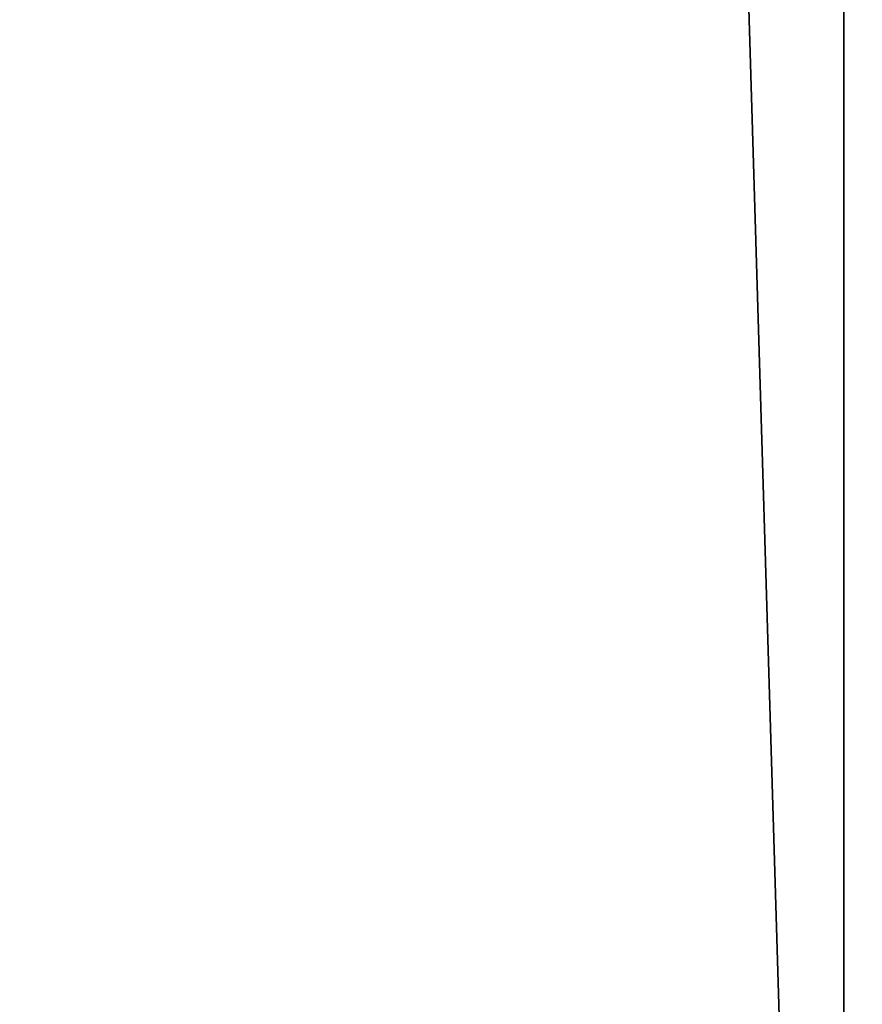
# Model space of a CAD drawing. Header units: millimetres. Extents: x -275 to 275, y -678 to 20.
# Tile 362 of 544: x -3.53 to -2.784, y -46.205 to -45.333. Entities that reach past the tile are written whole.
import ezdxf

# ---------------------------------------------------------------- set-up
doc = ezdxf.new("R2010")
doc.units = ezdxf.units.MM
doc.header["$LTSCALE"] = 65.185185
for name, color, linetype in [('362', 7, 'CONTINUOUS'), ('371', 7, 'CONTINUOUS'), ('373', 7, 'CONTINUOUS')]:
    doc.layers.add(name, color=color, linetype=linetype)

msp = doc.modelspace()

# ---------------------------------------------------------------- linework, layer by layer
at = {"layer": '362', "linetype": 'CONTINUOUS'}
for points in [[(-2, -74.7, 19.85), (-2, 0, 19.85), (-4.05721, -6.35388, 19.03355), (-2, -74.7, 19.85)], [(-2, -74.7, 19.85), (-4.05721, -6.35388, 19.03355), (-4.12132, -74.7, 18.97132), (-2, -74.7, 19.85)]]:
    msp.add_3dface(points, dxfattribs=at)
at = {"layer": '371', "linetype": 'CONTINUOUS'}
for points in [[(-4.7, -74.21118, -6.32043), (-4.7, -41.77377, -13.32871), (-2.79839, -71.56335, -6.89251), (-4.7, -74.21118, -6.32043)], [(-2.79839, -71.56335, -6.89251), (-4.7, -41.77377, -13.32871), (-2.7996, -71.44577, -6.91791), (-2.79839, -71.56335, -6.89251)], [(-2.7996, -71.44577, -6.91791), (-4.7, -41.77377, -13.32871), (-2.8, -71.32857, -6.94323), (-2.7996, -71.44577, -6.91791)], [(-2.8, -71.32857, -6.94323), (-4.7, -41.77377, -13.32871), (-2.8, -41.77377, -13.32871), (-2.8, -71.32857, -6.94323)]]:
    msp.add_3dface(points, dxfattribs=at)
at = {"layer": '373', "linetype": 'CONTINUOUS'}
for points in [[(-2.8, -71.32857, -6.94323), (-2.8, -41.77377, -13.32871), (-2.59113, -41.75589, -13.24596), (-2.8, -71.32857, -6.94323)], [(-2.8, -71.32857, -6.94323), (-2.59113, -41.75589, -13.24596), (-2.58466, -71.30932, -6.85416), (-2.8, -71.32857, -6.94323)]]:
    msp.add_3dface(points, dxfattribs=at)

doc.saveas('drawing.dxf')
